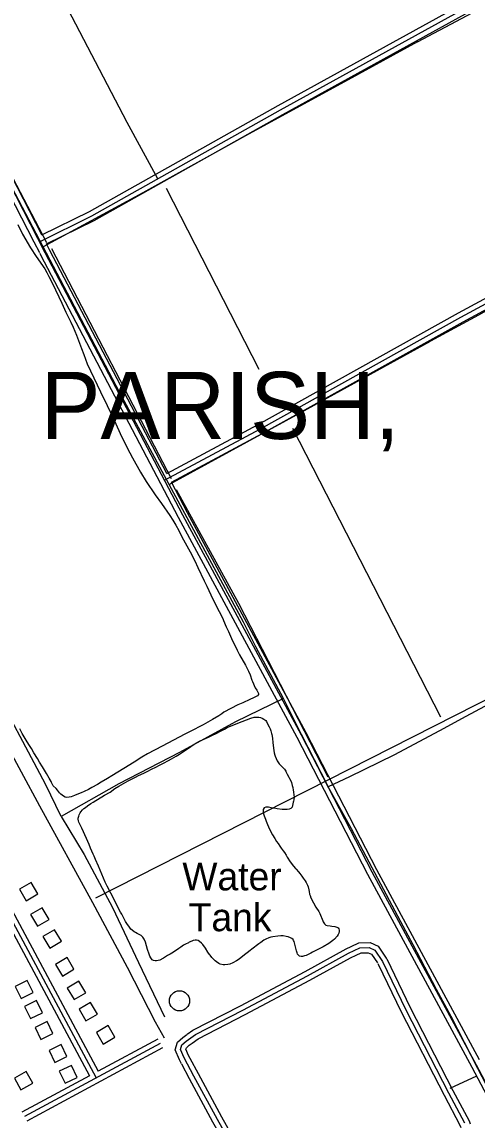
# Model space of a CAD drawing. Extents: x 3477039 to 3515015, y 546746 to 572297.
# Drawn here: x 3483333 to 3484689, y 566412 to 569685 of the extents above; entities that cross this region are included whole.
import ezdxf

# ---------------------------------------------------------------- set-up
doc = ezdxf.new("R2010")
doc.units = 0
for name, color, linetype in [('V-BLDG-OTLN', 7, 'Continuous'), ('V-DOMW-IDEN', 7, 'Continuous'), ('V-DOMW-TANK', 7, 'Continuous'), ('V-DTCH-CNTR', 7, 'Continuous'), ('V-ROAD-CNTR', 7, 'Continuous'), ('V-SITE-VEGE', 7, 'Continuous'), ('V-TOPO-GNAM-IDEN', 7, 'Continuous'), ('V-TOPO-SHOR', 7, 'Continuous'), ('V-UTIL-LINE', 7, 'Continuous')]:
    doc.layers.add(name, color=color, linetype=linetype)

msp = doc.modelspace()

# ---------------------------------------------------------------- linework, layer by layer
at = {"layer": 'V-BLDG-OTLN'}
for points in [[(3483325.8, 567100.3), (3483346.1, 567065.8), (3483380.5, 567086.1), (3483360.2, 567120.6)], [(3483358.9, 567024.6), (3483379.3, 566990.2), (3483413.7, 567010.5), (3483393.4, 567044.9)], [(3483395.6, 566959.1), (3483415.9, 566924.6), (3483450.4, 566945), (3483430.1, 566979.4)], [(3483433.3, 566876.1), (3483453.6, 566841.6), (3483488, 566861.9), (3483467.7, 566896.4)], [(3483366.4, 566792.4), (3483348.9, 566828.4), (3483313, 566810.8), (3483330.5, 566774.9)], [(3483468.2, 566805.6), (3483488.5, 566771.2), (3483522.9, 566791.5), (3483502.6, 566825.9)], [(3483394.1, 566732.4), (3483376.6, 566768.3), (3483340.6, 566750.8), (3483358.1, 566714.8)], [(3483503.3, 566742.5), (3483523.6, 566708), (3483558, 566728.4), (3483537.7, 566762.8)], [(3483425.5, 566670.3), (3483408, 566706.2), (3483372, 566688.7), (3483389.5, 566652.8)], [(3483555, 566673.5), (3483575.3, 566639), (3483609.7, 566659.3), (3483589.4, 566693.8)], [(3483467.2, 566601.3), (3483449.7, 566637.3), (3483413.7, 566619.8), (3483431.2, 566583.8)], [(3483310.7, 566537.6), (3483330.2, 566502.6), (3483365.1, 566522), (3483345.7, 566557)], [(3483497.8, 566539.5), (3483480.3, 566575.4), (3483444.3, 566557.9), (3483461.8, 566522)]]:
    msp.add_lwpolyline(points, close=True, dxfattribs=at)
at = {"layer": 'V-DOMW-TANK'}
msp.add_line((3483802.5, 566767.7), (3483802.5, 566767.7), dxfattribs=at)
msp.add_circle((3483802.5, 566767.7), 30, dxfattribs=at)
at = {"layer": 'V-DTCH-CNTR'}
for points in [[(3484511.7, 569625.6), (3484659, 569704.6), (3484801.8, 569781.5), (3484940.7, 569857.9), (3485070.9, 569926.8), (3485117.6, 569953.8)], [(3483992.7, 567895.7), (3483771.5, 568306), (3483623.2, 568581.2), (3483293.1, 569211.6), (3483052.3, 569682.7), (3482994.5, 569792.9)], [(3484511.7, 569625.6), (3484304.9, 569512.2), (3483999.3, 569345.2), (3483693.4, 569175.9), (3483396.3, 569014.4)], [(3485342.1, 569157.6), (3485255, 569117.1), (3485132, 569054.2), (3484991.9, 568977.2), (3484845.9, 568897.6), (3484693.6, 568811.5), (3484550.1, 568733.4)], [(3483771.5, 568306), (3484183.6, 568532), (3484550.1, 568733.4)], [(3483450, 567316.6), (3483403, 567413.2), (3483328.2, 567555.2), (3483242.2, 567714.8), (3483152.3, 567881)], [(3484567.8, 566801.1), (3484498.1, 566934.8), (3484461.7, 567003.1), (3484401.8, 567115.1), (3484314.7, 567280.1), (3484245.8, 567405.7), (3484243.3, 567410.3), (3484166.1, 567561.1), (3484112.2, 567668.3), (3484029.8, 567822.7), (3483992.7, 567895.7)], [(3484865.6, 567728.8), (3484779.8, 567681.9), (3484655.6, 567615.5), (3484576.6, 567572.2)], [(3484112.2, 567668.3), (3483969.7, 567598.7), (3483802.9, 567507.6), (3483622.1, 567414.7), (3483450, 567316.6)], [(3484576.6, 567572.2), (3484440.5, 567500.2), (3484309.2, 567435.3), (3484245.8, 567405.7)], [(3483450, 567316.6), (3483518, 567204), (3483602.7, 567046.1), (3483680.4, 566882.4), (3483757.5, 566719.8)], [(3484834.5, 566288.9), (3484764.6, 566425.2), (3484692, 566564.4), (3484691.1, 566566), (3484611.5, 566721.1), (3484567.8, 566801.1)]]:
    msp.add_lwpolyline(points, dxfattribs=at)
at = {"layer": 'V-ROAD-CNTR'}
for points in [[(3483392.2, 569050.1), (3483533.8, 569120), (3484096.1, 569435.7), (3485114.8, 569998.2)], [(3483385.6, 569030.2), (3483385.6, 569030.1), (3483540.8, 569106.7), (3484103.4, 569422.6), (3485122.2, 569985.2)], [(3483405.9, 569023.4), (3483547.8, 569093.5), (3484110.7, 569409.5), (3485129.7, 569972.2)], [(3485261.6, 565506.4), (3485151.8, 565691.2), (3485013.6, 565948.4), (3484992.5, 565993.9), (3484975.8, 566037.3), (3484914.3, 566147.8), (3484687.5, 566575.9), (3484376.6, 567150.9), (3484166, 567559.5), (3483812.6, 568215.1), (3483402.5, 568997.3), (3483141.9, 569503.2), (3482987.8, 569799.2)], [(3483369.4, 569028.9), (3483128.6, 569496.3), (3482981.6, 569778.6)], [(3483392.2, 569050.1), (3483155.3, 569510.1), (3483007.8, 569793.2)], [(3483758.1, 568319), (3483758, 568319.1), (3484043.6, 568472.3), (3484640.3, 568804.8), (3485332.6, 569178.6)], [(3483764.3, 568339.4), (3484036.4, 568485.5), (3484633.1, 568817.9), (3485325.6, 569191.8)], [(3483778.2, 568312.9), (3484050.8, 568459.2), (3484647.5, 568791.6), (3485339.6, 569165.3)], [(3483385.9, 568996.8), (3483369.4, 569028.9)], [(3483764.3, 568339.4), (3483415.8, 569004.2), (3483405.9, 569023.4)], [(3485245.3, 565504.5), (3485138.7, 565683.8), (3485000.2, 565941.7), (3484978.7, 565988), (3484962.1, 566030.9), (3484901.1, 566140.7), (3484674.2, 566568.8), (3484363.4, 567143.9), (3484152.8, 567552.5), (3483799.3, 568208), (3483389.2, 568990.3), (3483387.1, 568994.5)], [(3484695.7, 566592.3), (3484389.9, 567157.9), (3484179.3, 567566.5), (3483825.8, 568222.1), (3483778.2, 568312.9)], [(3483193.2, 567178.7), (3483533.9, 566543.9)], [(3483199.3, 567199.1), (3483554.2, 566537.8)], [(3483219.5, 567193.1), (3483560.3, 566558.2)], [(3484018.1, 566230.9), (3483915.3, 566413.6), (3483845.4, 566542.8), (3483816, 566598.3), (3483805.5, 566622.3), (3483809.8, 566636.4), (3483822, 566647.1), (3483849.9, 566667.1), (3483991.2, 566739.9), (3484183.4, 566842.3), (3484305.4, 566909.4), (3484340.1, 566925.3), (3484367.6, 566926.2), (3484384.5, 566918.4), (3484407.4, 566885), (3484476.4, 566741.3), (3484603.9, 566493.1), (3484651.3, 566403.7)], [(3483825.6, 566668.1), (3483842.1, 566679.9), (3483984.2, 566753.1), (3484176.3, 566855.5), (3484298.7, 566922.8), (3484314, 566929.8)], [(3484314, 566929.8), (3484336.6, 566940.2), (3484370.7, 566941.3), (3484394.6, 566930.3), (3484418.5, 566895.3)], [(3483840.4, 566641.8), (3483857.8, 566654.2), (3483998.2, 566726.6), (3484190.6, 566829.2), (3484312.2, 566896), (3484328.5, 566903.5)], [(3484328.5, 566903.5), (3484343.6, 566910.4), (3484364.6, 566911.1), (3484374.5, 566906.5), (3484392.2, 566880.6)], [(3484418.5, 566895.3), (3484420.4, 566892.5), (3484489.8, 566748), (3484617.2, 566500.1), (3484664.9, 566410.2), (3484668.8, 566401.2)], [(3484393.1, 566879.3), (3484394.4, 566877.4), (3484462.9, 566734.7), (3484590.6, 566486.2), (3484637.8, 566397.2), (3484640.9, 566390.1)], [(3483737.4, 566653.6), (3483560.3, 566558.2)], [(3483808.6, 566580.3), (3483802.5, 566591.8), (3483789.5, 566621.3), (3483796.7, 566644.8), (3483812.7, 566658.9), (3483824.2, 566667.2)], [(3483744.5, 566640.4), (3483340.3, 566422.5)], [(3483751.6, 566627.2), (3483347.4, 566409.3)], [(3483834.2, 566596), (3483829.5, 566604.9), (3483821.5, 566623.2), (3483822.9, 566627.9), (3483831.3, 566635.4), (3483840.4, 566641.8)], [(3484104.2, 566098.5), (3484101.1, 566103.2), (3484031.3, 566238), (3483928.4, 566420.8), (3483858.7, 566549.8), (3483834.2, 566596)], [(3484078, 566083.8), (3484075.2, 566088), (3484004.9, 566223.8), (3483902.1, 566406.3), (3483832.2, 566535.7), (3483809.2, 566579.1)], [(3483533.9, 566543.9), (3483333.1, 566435.6)]]:
    msp.add_lwpolyline(points, dxfattribs=at)
at = {"layer": 'V-SITE-VEGE'}
for points in [[(3483320.7, 569081.2), (3483334.7, 569052.6), (3483358.8, 569011.5), (3483375.6, 568985.6), (3483401.2, 568949.3), (3483407.4, 568938.4), (3483413.5, 568926.4), (3483424.1, 568905.5), (3483451.4, 568846.4), (3483463.9, 568820.3), (3483467.9, 568812.4), (3483478.7, 568790), (3483485.4, 568775), (3483495.2, 568751.6), (3483501.8, 568735.1), (3483510.1, 568712), (3483517.2, 568693.8), (3483527.1, 568666.1), (3483537.1, 568645), (3483567.5, 568582.5), (3483587.4, 568542.2), (3483600.1, 568515), (3483612.7, 568487.3), (3483625.9, 568458.5), (3483646.5, 568415.8), (3483662, 568385.7), (3483686.2, 568343.3), (3483703, 568315.4), (3483730.4, 568275.2), (3483748.9, 568249.9), (3483773.5, 568213.8), (3483782.1, 568200.6), (3483791.2, 568185.7), (3483800, 568169), (3483809.3, 568150.7), (3483823.8, 568123.2), (3483834.1, 568105.8), (3483847.9, 568079), (3483857.4, 568059.2), (3483875.9, 568018.9), (3483883.4, 568003.8), (3483902.1, 567964.8), (3483920.1, 567928.2), (3483931.1, 567906.7), (3483933.6, 567901), (3483941.8, 567881.8), (3483948.3, 567868.1), (3483957.4, 567847.2), (3483974.2, 567812.7), (3483981.6, 567798.8), (3483998.8, 567767.9), (3484007.7, 567750.5), (3484012.6, 567739.1), (3484018.2, 567723.6), (3484020, 567719.1), (3484028.2, 567700.8), (3484032.4, 567693.2), (3484037.5, 567683.6), (3484037.5, 567680.5), (3484034.3, 567677), (3484022.7, 567670.5), (3484012, 567665.2), (3483991.3, 567655.9), (3483976.3, 567649.4), (3483934, 567628.2), (3483928.4, 567622.6), (3483919.2, 567616.9), (3483900.9, 567606.3), (3483872.7, 567590.5), (3483834.5, 567570.4), (3483818.6, 567562.4), (3483750.4, 567526.3), (3483707.5, 567503.4), (3483690.6, 567493.9), (3483667.1, 567478.9), (3483636.1, 567460.1), (3483601.3, 567437.9), (3483588, 567429.8), (3483569.3, 567418.9), (3483558.4, 567412.2), (3483541.5, 567403), (3483531.7, 567397.9), (3483518.1, 567391.8), (3483509.2, 567387.9), (3483496.6, 567383), (3483489.3, 567380), (3483479.6, 567375.8), (3483473.7, 567374.3), (3483466.4, 567374), (3483461.4, 567375), (3483456.8, 567377.2), (3483449.3, 567383.1), (3483445.1, 567387.6), (3483439.4, 567395.2), (3483435, 567400), (3483426.2, 567408.9), (3483423.5, 567413.9), (3483421.1, 567418), (3483419.7, 567421.1)], [(3483697.4, 566951.5), (3483695.3, 566954.8), (3483693, 566957.8), (3483687.9, 566962.1), (3483683.8, 566964.6), (3483676.4, 566968.4), (3483671.2, 566971.2), (3483667.1, 566973.8), (3483661, 566978.5), (3483657.8, 566981.7), (3483653, 566987.3), (3483645.3, 566998.2), (3483642, 567003.9), (3483630.3, 567025.8), (3483626.8, 567032), (3483618.1, 567048.7), (3483603.2, 567079.3), (3483598.2, 567088.4), (3483587.2, 567109), (3483581, 567121.6), (3483561.1, 567168.7), (3483552.3, 567188.4), (3483548, 567199.1), (3483545.1, 567205.2), (3483537.5, 567222.6), (3483532.8, 567233.5), (3483525.3, 567251.5), (3483511.9, 567281.8), (3483507.5, 567289.9), (3483502.8, 567300.4), (3483501.6, 567304.1), (3483500.9, 567308.6), (3483500.9, 567312), (3483502.1, 567318.3), (3483503.8, 567322), (3483506.6, 567327.5), (3483508.9, 567331), (3483513.2, 567336.6), (3483517.7, 567340.4), (3483522.6, 567344.1), (3483528.6, 567348.5), (3483538.5, 567355.3), (3483545.4, 567359.8), (3483578.7, 567380.3), (3483595.5, 567390), (3483610.1, 567400.1), (3483621.5, 567407.6), (3483635.1, 567415.5), (3483649.1, 567423), (3483671.1, 567434.2), (3483680.7, 567439.4), (3483695.7, 567446.5), (3483706.2, 567451.6), (3483720.5, 567458.8), (3483730, 567463.4), (3483745.1, 567470.9), (3483754.7, 567475.8), (3483769.4, 567483.9), (3483778.7, 567488.8), (3483792.9, 567497.2), (3483802.9, 567502.9), (3483817.5, 567512.3), (3483835.7, 567526.1), (3483846, 567532.6), (3483862, 567541.2), (3483872.9, 567546.6), (3483888.7, 567553.7), (3483898.4, 567558.3), (3483913.2, 567565.6), (3483922.1, 567570.6), (3483936.3, 567577.6), (3483944.7, 567582), (3483956.8, 567587.1), (3483964.7, 567590.4), (3483976.4, 567594.7), (3484014.8, 567610.5), (3484024.9, 567612.7), (3484031.3, 567613.3), (3484039.2, 567612.8)], [(3484039.2, 567612.8), (3484043.3, 567611.9), (3484048.2, 567609.8), (3484054.1, 567606.8), (3484056.5, 567605.5), (3484059.6, 567602.8), (3484061.4, 567600.4), (3484064.5, 567593.6), (3484069.2, 567584.3), (3484072.2, 567577.9), (3484074.3, 567572.6), (3484076.7, 567564.6), (3484077.3, 567561.6), (3484079.1, 567550), (3484080.4, 567536.2), (3484083.2, 567514.1), (3484084.6, 567506.8), (3484086.4, 567500), (3484087.5, 567496.5), (3484093, 567482.5), (3484099.4, 567473.9), (3484111.6, 567461.9), (3484115.7, 567457.6), (3484119.4, 567451.8), (3484120.6, 567449.3), (3484123, 567443.4), (3484128, 567433.8), (3484130.2, 567430.2), (3484133.9, 567423.3), (3484136, 567418.1), (3484138.3, 567409.5), (3484139.7, 567403.9), (3484141.2, 567395.6), (3484142, 567390.3), (3484143.2, 567380.9), (3484143.6, 567375.3), (3484143.3, 567366.6), (3484142.1, 567362.5), (3484140.6, 567359.4), (3484138.3, 567344.5), (3484136.2, 567342.5), (3484133.8, 567341), (3484129.1, 567339.3), (3484123.4, 567337.9), (3484120.1, 567337.6), (3484113.7, 567337.8), (3484108.4, 567338.2), (3484093.8, 567339.8), (3484084.7, 567341.4), (3484079.1, 567342.3), (3484067.6, 567344.5), (3484062.1, 567344.9), (3484059.2, 567344.8), (3484054.6, 567342.8), (3484052, 567338.2), (3484051.7, 567333.7), (3484052, 567330.3), (3484053.1, 567325), (3484055.1, 567319), (3484058.9, 567309.4), (3484061, 567303.1), (3484064.8, 567293.2), (3484067.5, 567286.6), (3484074.5, 567271.1), (3484079.2, 567262.4), (3484086.1, 567251.3), (3484091.8, 567242.6), (3484095.9, 567236.6), (3484101.8, 567228.3), (3484105.6, 567222.8), (3484111.4, 567214.9), (3484114.8, 567209.9), (3484120, 567201.7), (3484123.2, 567196), (3484132.1, 567182.3), (3484141.8, 567169.3), (3484148.1, 567161.8), (3484150.1, 567159.7), (3484156.7, 567152.6), (3484160.9, 567147.1), (3484167.2, 567138.8), (3484171.3, 567133), (3484176.7, 567125), (3484179.6, 567120.2), (3484183.3, 567112.8), (3484185.7, 567107), (3484187.6, 567098.7), (3484188.6, 567093.1), (3484190.1, 567085.6), (3484191.4, 567081.3), (3484193.9, 567074.9), (3484201.3, 567059.7), (3484209, 567046.7), (3484217.2, 567034.2), (3484220.6, 567027.6), (3484229.2, 567006.3), (3484230.9, 567003), (3484234.4, 566997.3), (3484238.7, 566993.6), (3484242.6, 566992), (3484250.8, 566991)], [(3483419.7, 567421.1), (3483416.7, 567426.7), (3483414.4, 567430.9), (3483406.4, 567444.8), (3483394.5, 567464.9), (3483385.2, 567479.2), (3483379.2, 567489.5), (3483368.2, 567506.9), (3483361.1, 567519.3), (3483353.6, 567531.9), (3483345.6, 567544.5), (3483333.7, 567564.5), (3483326.3, 567578.1)], [(3484250.8, 566991), (3484256.3, 566990.6), (3484265.6, 566989.3), (3484270.9, 566987.3), (3484275.3, 566985), (3484277, 566982.3), (3484277.6, 566977.9), (3484277.6, 566974.7), (3484276.7, 566969.1), (3484275.4, 566965.5), (3484272, 566960.1), (3484263.9, 566951.1), (3484259.7, 566947.4), (3484250.8, 566941.2), (3484247.6, 566939), (3484230.9, 566928.7), (3484204.9, 566915.2), (3484198.8, 566912.3), (3484193.2, 566909.4), (3484179.6, 566903.2), (3484174.9, 566901.5), (3484168.6, 566899.5), (3484164.8, 566899.5), (3484160.3, 566900.5), (3484157.7, 566902.4), (3484154.2, 566907), (3484152.9, 566910.5), (3484151.3, 566916.3), (3484150.4, 566920.6), (3484147.2, 566933), (3484143.9, 566944.5), (3484142.4, 566947.8), (3484140.6, 566950.5), (3484136.8, 566953.7), (3484133.1, 566955.6), (3484125.9, 566958.1), (3484120.1, 566959.4), (3484111, 566961.1), (3484104.7, 566961.3), (3484095.3, 566960.8), (3484080.2, 566958.8), (3484074.7, 566957.5), (3484068.8, 566955.6), (3484059.9, 566951.5), (3484053.9, 566948.1), (3484045, 566942), (3484039.1, 566937.5), (3484030.6, 566931.4), (3484025.4, 566927.5), (3484017.8, 566921.4), (3484012.5, 566917.4), (3483991.4, 566900.5), (3483980.5, 566892.3), (3483972.2, 566886.6), (3483961, 566880.5), (3483952.5, 566877.4), (3483946.6, 566876.1), (3483937.9, 566875.1), (3483932.2, 566875.4), (3483923.9, 566877.1), (3483919.1, 566879.4), (3483912.4, 566883.6), (3483908.3, 566886.9), (3483902.6, 566892.4), (3483898.6, 566896.8), (3483893.4, 566903.3), (3483891.8, 566905.8), (3483886.9, 566912.9), (3483879.6, 566924.3), (3483871.5, 566935.3), (3483867.6, 566939.5), (3483861.8, 566944.7), (3483858, 566947.1), (3483852.9, 566948.5), (3483849.1, 566948.4), (3483842.9, 566947.2), (3483838.7, 566945.5), (3483831.6, 566942.3), (3483829, 566940.8), (3483820.5, 566936.5), (3483814.6, 566933.2), (3483806.1, 566927.8), (3483800.7, 566923.9), (3483787.4, 566914.6), (3483779.3, 566909.4), (3483774.4, 566906.4), (3483766.9, 566902.3), (3483754.8, 566895.3), (3483752.4, 566893.8), (3483743.4, 566889.1), (3483738.9, 566887.8), (3483734.2, 566886.7), (3483730.1, 566886.6), (3483724.6, 566887.5), (3483721.3, 566890), (3483717.2, 566895.9), (3483714.4, 566900.9), (3483711.9, 566906.9), (3483707.4, 566920.6), (3483701.1, 566942.5), (3483697.4, 566951.5)]]:
    msp.add_lwpolyline(points, dxfattribs=at)
at = {"layer": 'V-TOPO-SHOR'}
for p, q in [((3483063.5, 569680.4), (3483406.1, 569028)), ((3484040.2, 568649), (3483763.2, 569188.4)), ((3483420.7, 569009.8), (3483777.8, 568324.6)), ((3484138.6, 568474), (3484579.6, 567614)), ((3484609.1, 566507), (3484688.2, 566544.6))]:
    msp.add_line(p, q, dxfattribs=at)
for points in [[(3483737.7, 569217.5), (3483646.6, 569385.2), (3483387.9, 569880.8)], [(3483792.4, 568291.8), (3483978.3, 567952.9), (3484244.3, 567435.4)], [(3483090, 567889), (3483167.3, 567755.3), (3483275.8, 567551.4), (3483385.5, 567349.3), (3483543.5, 567061.2), (3483646.2, 566867.9), (3483729.8, 566705.3), (3483756.5, 566657)]]:
    msp.add_lwpolyline(points, dxfattribs=at)
at = {"layer": 'V-UTIL-LINE'}
msp.add_lwpolyline([(3483553.1, 567074.3), (3485441.6, 568034.3), (3489180.5, 570085.6), (3489289.6, 570136.6), (3489867.6, 570342.1)], dxfattribs=at)

# ---------------------------------------------------------------- texts
at = {"layer": 'V-DOMW-IDEN'}
for s, p in [('Water', (3483810.8, 567096.9)), ('Tank', (3483829.7, 566975.2))]:
    msp.add_text(s, height=83, dxfattribs=at).set_placement(p)
at = {"layer": 'V-TOPO-GNAM-IDEN'}
msp.add_text('PARISH,', height=200, dxfattribs=at).set_placement((3483388.6, 568442.1))

doc.saveas('drawing.dxf')
